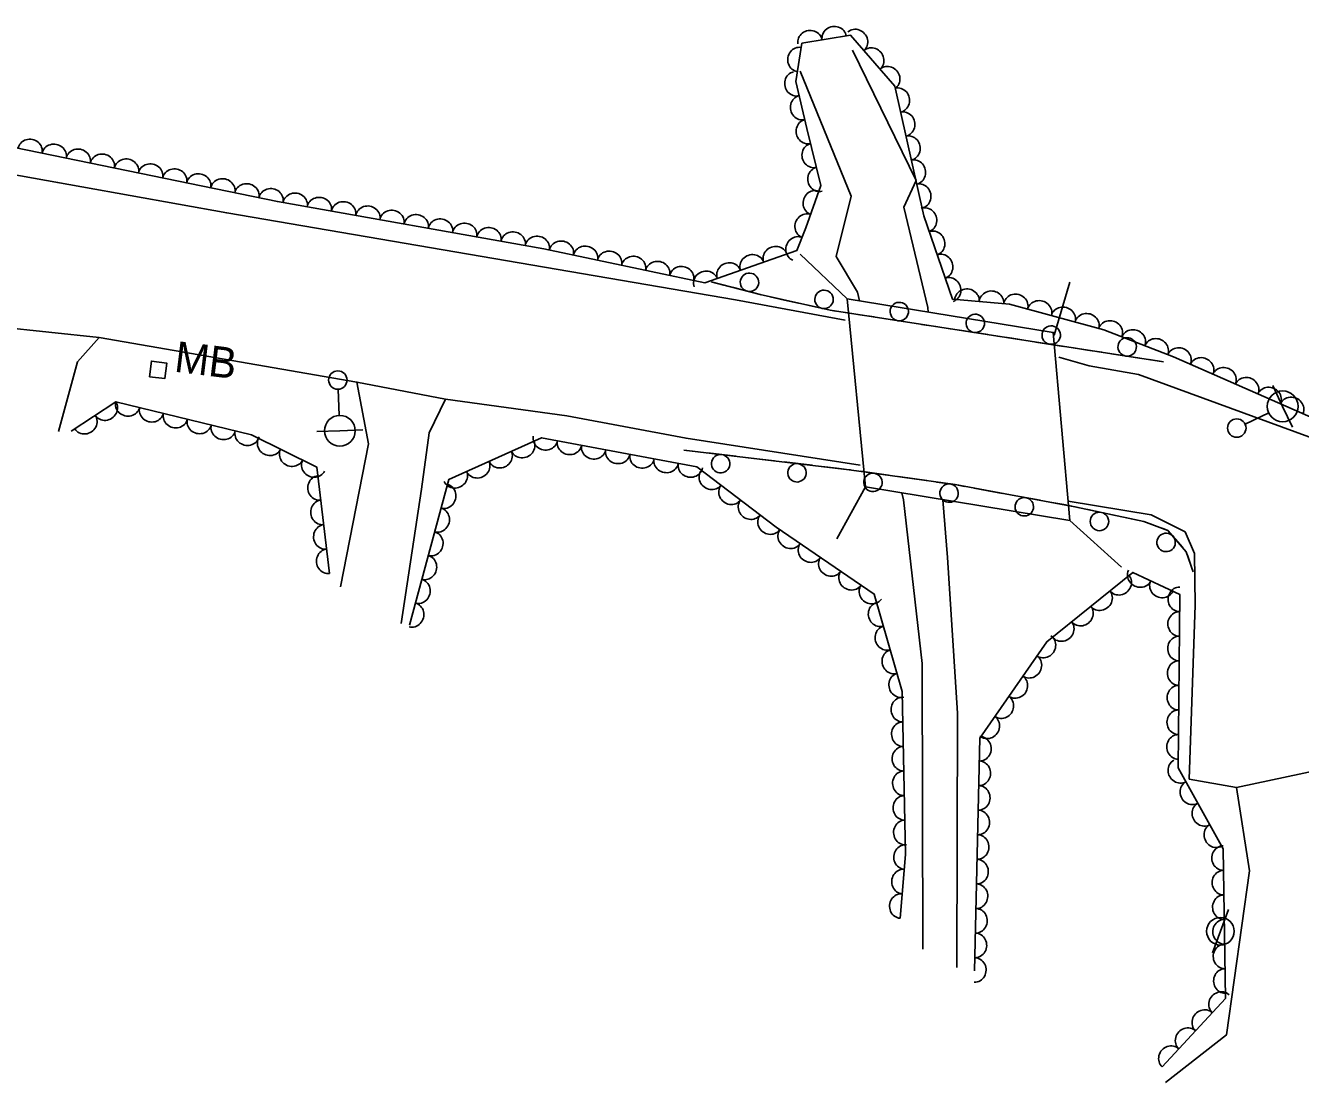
# Model space of a CAD drawing. Extents: x 1722896 to 1754269, y 648279 to 666297.
# Drawn here: x 1739514 to 1739721.3, y 648945 to 649117 of the extents above; entities that cross this region are included whole.
import ezdxf

# ---------------------------------------------------------------- set-up
doc = ezdxf.new("R2010")
doc.units = 0
for name, color, linetype in [('DESIGN - CENTERLINE - Proposed', 7, 'Continuous'), ('DESIGN - CENTERLINE - Proposed Text', 7, 'Continuous'), ('DESIGN - SCRATCH - User 1', 7, 'Continuous'), ('SURVEY - CENTERLINE - Existing Roads', 7, 'Continuous'), ('SURVEY - CENTERLINE - Preliminary Text', 7, 'Continuous'), ('SURVEY - DTM - Breaklines', 7, 'Continuous'), ('SURVEY - VEGETATION - Features with Text', 7, 'Continuous')]:
    doc.layers.add(name, color=color, linetype=linetype)

msp = doc.modelspace()

# ---------------------------------------------------------------- linework, layer by layer
at = {"layer": 'DESIGN - CENTERLINE - Proposed'}
for points in [[(1739647.61, 649072.47), (1739639.94, 649079.73)], [(1739681.26, 649066.57), (1739683.81, 649075.21)], [(1739647.61, 649072.47), (1739650.58, 649041.89), (1739683.8, 649036.43), (1739681.1, 649067.03), (1739647.61, 649072.47)], [(1739650.58, 649041.89), (1739645.91, 649033.44)], [(1739683.8, 649036.43), (1739692.19, 649028.82)]]:
    msp.add_lwpolyline(points, dxfattribs=at)
at = {"layer": 'DESIGN - CENTERLINE - Proposed Text'}
msp.add_line((1739535.53, 649060.96), (1739535.53, 649060.96), dxfattribs=at)
msp.add_lwpolyline([(1739534.13, 649059.83), (1739534.44, 649062.36), (1739536.92, 649062.05), (1739536.61, 649059.52)], close=True, dxfattribs=at)
at = {"layer": 'DESIGN - SCRATCH - User 1'}
for points in [[(1739699.05, 649062.24), (1739644.81, 649070.65), (1739633.42, 649073.19), (1739625.46, 649075.25)], [(1739627.53, 649074.72), (1739625.46, 649075.25)], [(1739633.53, 649073.16), (1739633.42, 649073.19), (1739629.08, 649074.32)], [(1739637.39, 649072.3), (1739635.09, 649072.82)], [(1739639.68, 649071.79), (1739637.39, 649072.3)], [(1739645.74, 649070.5), (1739644.81, 649070.65), (1739641.24, 649071.44)], [(1739649.65, 649069.9), (1739647.32, 649070.26)], [(1739651.97, 649069.54), (1739649.65, 649069.9)], [(1739658.09, 649068.59), (1739653.55, 649069.29)], [(1739662, 649067.98), (1739659.68, 649068.34)], [(1739664.32, 649067.62), (1739662, 649067.98)], [(1739670.45, 649066.67), (1739665.9, 649067.38)], [(1739674.35, 649066.07), (1739672.03, 649066.43)], [(1739676.67, 649065.71), (1739674.35, 649066.07)], [(1739682.8, 649064.76), (1739678.25, 649065.46)], [(1739686.7, 649064.15), (1739684.38, 649064.51)], [(1739689.03, 649063.79), (1739686.7, 649064.15)], [(1739695.15, 649062.84), (1739690.61, 649063.55)], [(1739699.05, 649062.24), (1739696.73, 649062.6)], [(1739621, 649047.88), (1739647.9, 649044.7), (1739665.14, 649042.27), (1739684.62, 649038.68), (1739695.82, 649036.27), (1739699.77, 649034.8), (1739702.75, 649031.36), (1739703.84, 649028.07)], [(1739621, 649047.88), (1739623.33, 649047.61)], [(1739624.92, 649047.42), (1739629.49, 649046.88)], [(1739631.08, 649046.69), (1739633.41, 649046.41)], [(1739633.41, 649046.41), (1739635.75, 649046.14)], [(1739637.34, 649045.95), (1739641.91, 649045.41)], [(1739643.49, 649045.22), (1739645.83, 649044.94)], [(1739645.83, 649044.94), (1739647.9, 649044.7), (1739648.16, 649044.66)], [(1739649.75, 649044.44), (1739654.3, 649043.8)], [(1739655.88, 649043.57), (1739658.21, 649043.24)], [(1739658.21, 649043.24), (1739660.54, 649042.92)], [(1739662.12, 649042.69), (1739665.14, 649042.27), (1739666.67, 649041.99)], [(1739668.24, 649041.7), (1739670.55, 649041.27)], [(1739670.55, 649041.27), (1739672.86, 649040.84)], [(1739674.44, 649040.55), (1739678.96, 649039.72)], [(1739680.53, 649039.43), (1739682.84, 649039.01)], [(1739682.84, 649039.01), (1739684.62, 649038.68), (1739685.15, 649038.56)], [(1739686.72, 649038.23), (1739691.21, 649037.26)], [(1739692.78, 649036.93), (1739695.08, 649036.43)], [(1739695.08, 649036.43), (1739695.82, 649036.27), (1739697.31, 649035.72)], [(1739698.81, 649035.16), (1739699.77, 649034.8), (1739702.11, 649032.1)], [(1739702.94, 649030.77), (1739703.68, 649028.54)], [(1739703.68, 649028.54), (1739703.84, 649028.07)]]:
    msp.add_lwpolyline(points, dxfattribs=at)
for centre, start, end in [((1739631.7, 649075.18), 8.7288, 8.719), ((1739643.83, 649072.4), 10.6771, 10.6673), ((1739656.07, 649070.42), 14.4494, 14.4396), ((1739668.43, 649068.5), 14.4494, 14.4396), ((1739680.78, 649066.59), 14.4494, 14.4396), ((1739693.13, 649064.67), 14.4494, 14.4396), ((1739627.01, 649045.66), 196.5094, 196.4996), ((1739639.42, 649044.19), 196.5094, 196.4996), ((1739651.79, 649042.63), 195.2358, 195.226), ((1739664.17, 649040.89), 195.2358, 195.226), ((1739676.4, 649038.67), 192.8229, 192.8131), ((1739688.63, 649036.28), 191.1391, 191.1293), ((1739699.46, 649032.87), 154.1656, 154.1558)]:
    msp.add_arc(centre, 1.5, start, end, dxfattribs=at)
at = {"layer": 'SURVEY - CENTERLINE - Existing Roads'}
for points in [[(1739660.77, 649070.33), (1739660.71, 649071.09), (1739656.83, 649087.4), (1739658.8, 649091.75), (1739648.47, 649112.94)], [(1739649.6, 649072.15), (1739649.28, 649073.6), (1739645.78, 649079.38), (1739648.23, 649089.21), (1739639.96, 649109.51)], [(1739659.88, 648966.71), (1739659.81, 649013.2), (1739656.74, 649039.82), (1739656.5, 649040.91)], [(1739665.45, 648963.73), (1739665.52, 649005.12), (1739663.9, 649030.39), (1739663.16, 649039.82)]]:
    msp.add_lwpolyline(points, dxfattribs=at)
at = {"layer": 'SURVEY - CENTERLINE - Preliminary Text'}
for points in [[(1739647.29, 649069.04), (1739629.41, 649072.31), (1739546.69, 649086.46), (1739413, 649110.47)], [(1739477.56, 649075.1), (1739493.14, 649071.5), (1739509.52, 649067.96), (1739525.91, 649066.21), (1739567.86, 649058.95), (1739582.24, 649056.16)], [(1739519.34, 649050.89), (1739522.41, 649062.25), (1739525.91, 649066.21)], [(1739683.52, 649039.57), (1739697.06, 649037.36), (1739702.54, 649034.58), (1739704.11, 649031.06), (1739704.19, 649022.65), (1739703.23, 648994.37), (1739710.93, 648992.98), (1739737.16, 648998.59), (1739744.69, 649000.58), (1739746.15, 649009.88), (1739752.43, 649015.05), (1739752.78, 649036.34), (1739744.3, 649042.77), (1739730.99, 649047.02), (1739694.98, 649060.16), (1739686.96, 649061.59), (1739682, 649062.98)], [(1739567.86, 649058.95), (1739569.72, 649048.88), (1739565.21, 649025.67)], [(1739575.03, 649019.68), (1739578.34, 649041.52), (1739579.6, 649050.7), (1739582.24, 649056.16)], [(1739582.24, 649056.16), (1739601.99, 649053.44), (1739621.4, 649049.82), (1739649.69, 649045.42)], [(1739699.39, 648945.02), (1739709.27, 648952.76), (1739713.02, 648979.47), (1739710.93, 648992.98)]]:
    msp.add_lwpolyline(points, dxfattribs=at)
at = {"layer": 'SURVEY - DTM - Breaklines'}
for p, q in [((1739564.81, 649057.78), (1739564.98, 649053.53)), ((1739718.42, 649055), (1739716.82, 649058.39)), ((1739712.32, 649052.11), (1739716.16, 649053.93)), ((1739718.42, 649055), (1739720.02, 649051.6)), ((1739565.08, 649051.03), (1739568.82, 649051.18)), ((1739565.08, 649051.03), (1739561.33, 649050.89)), ((1739708.3, 648969.62), (1739709.6, 648973.14)), ((1739708.3, 648969.62), (1739707, 648966.11))]:
    msp.add_line(p, q, dxfattribs=at)
for centre, radius in [((1739564.75, 649059.28), 1.5), ((1739718.42, 649055), 2.5), ((1739565.08, 649051.03), 2.5), ((1739710.96, 649051.47), 1.5), ((1739708.3, 648969.62), 2.25)]:
    msp.add_circle(centre, radius, dxfattribs=at)
at = {"layer": 'SURVEY - VEGETATION - Features with Text'}
for points in [[(1739506.06, 649098.34), (1739554.93, 649088.32), (1739598.28, 649080.61), (1739624.46, 649075.07), (1739639.41, 649080.36), (1739640.88, 649084.03), (1739643.29, 649090.95), (1739641.05, 649100.2), (1739639.22, 649107.83), (1739640.23, 649114.06), (1739648.16, 649115.36), (1739655.34, 649107.1), (1739660.06, 649085.97), (1739664.74, 649072.41), (1739673.99, 649071.64), (1739689.33, 649067.46), (1739700.66, 649063.03), (1739729.19, 649050.52)], [(1739563.4, 649027.82), (1739561.35, 649045.09), (1739550.69, 649050.35), (1739528.65, 649055.76), (1739521.4, 649050.95)], [(1739656.19, 648971.73), (1739657.09, 648982.12), (1739656.55, 649008.63), (1739651.96, 649024.47), (1739636.02, 649035.33), (1739623.14, 649045.16), (1739597.88, 649049.9), (1739582.81, 649043.13), (1739576.4, 649019.42)], [(1739698.82, 648947.56), (1739709.11, 648958.67), (1739708.76, 648983.04), (1739701.42, 648996.18), (1739701.68, 649024.4), (1739694.07, 649028), (1739680.04, 649016.7), (1739669.17, 649001.04), (1739668.3, 648963.18)]]:
    msp.add_lwpolyline(points, dxfattribs=at)
for centre, major_axis in [((1739641.54, 649114.27), (1.97, 0.32)), ((1739645.48, 649114.92), (1.97, 0.32)), ((1739649.01, 649114.39), (1.31, -1.51)), ((1739639.8, 649111.42), (0.32, 1.97)), ((1739651.63, 649111.37), (1.31, -1.51)), ((1739639.31, 649107.47), (-0.47, 1.94)), ((1739654.25, 649108.35), (1.31, -1.51)), ((1739640.24, 649103.58), (-0.47, 1.94)), ((1739655.85, 649104.81), (0.44, -1.95)), ((1739656.72, 649100.91), (0.44, -1.95)), ((1739641.17, 649099.69), (-0.47, 1.94)), ((1739657.59, 649097.01), (0.44, -1.95)), ((1739514.69, 649096.57), (1.96, -0.4)), ((1739518.61, 649095.77), (1.96, -0.4)), ((1739522.53, 649094.97), (1.96, -0.4)), ((1739642.12, 649095.81), (-0.47, 1.94)), ((1739526.45, 649094.16), (1.96, -0.4)), ((1739530.37, 649093.36), (1.96, -0.4)), ((1739658.47, 649093.1), (0.44, -1.95)), ((1739534.29, 649092.56), (1.96, -0.4)), ((1739538.21, 649091.75), (1.96, -0.4)), ((1739542.12, 649090.95), (1.96, -0.4)), ((1739643.06, 649091.92), (-0.47, 1.94)), ((1739546.04, 649090.15), (1.96, -0.4)), ((1739549.96, 649089.34), (1.96, -0.4)), ((1739553.88, 649088.54), (1.96, -0.4)), ((1739659.34, 649089.2), (0.44, -1.95)), ((1739557.81, 649087.81), (1.97, -0.35)), ((1739561.75, 649087.11), (1.97, -0.35)), ((1739565.69, 649086.41), (1.97, -0.35)), ((1739642.31, 649088.12), (0.66, 1.89)), ((1739569.63, 649085.71), (1.97, -0.35)), ((1739573.56, 649085.01), (1.97, -0.35)), ((1739577.5, 649084.31), (1.97, -0.35)), ((1739640.99, 649084.34), (0.66, 1.89)), ((1739660.28, 649085.32), (0.65, -1.89)), ((1739581.44, 649083.61), (1.97, -0.35)), ((1739585.38, 649082.91), (1.97, -0.35)), ((1739589.32, 649082.21), (1.97, -0.35)), ((1739593.26, 649081.51), (1.97, -0.35)), ((1739597.19, 649080.8), (1.97, -0.35)), ((1739639.51, 649080.62), (0.74, 1.86)), ((1739661.59, 649081.53), (0.65, -1.89)), ((1739601.11, 649080.01), (1.96, -0.41)), ((1739605.03, 649079.18), (1.96, -0.41)), ((1739608.94, 649078.36), (1.96, -0.41)), ((1739635.9, 649079.12), (1.89, 0.67)), ((1739612.85, 649077.53), (1.96, -0.41)), ((1739616.77, 649076.7), (1.96, -0.41)), ((1739628.36, 649076.45), (1.89, 0.67)), ((1739632.13, 649077.79), (1.89, 0.67)), ((1739662.89, 649077.75), (0.65, -1.89)), ((1739620.68, 649075.87), (1.96, -0.41)), ((1739624.59, 649075.11), (1.89, 0.67)), ((1739664.2, 649073.97), (0.65, -1.89)), ((1739667.08, 649072.22), (1.99, -0.17)), ((1739671.06, 649071.89), (1.99, -0.17)), ((1739675.02, 649071.36), (1.93, -0.53)), ((1739678.88, 649070.31), (1.93, -0.53)), ((1739682.74, 649069.26), (1.93, -0.53)), ((1739686.59, 649068.21), (1.93, -0.53)), ((1739690.41, 649067.04), (1.86, -0.73)), ((1739694.14, 649065.58), (1.86, -0.73)), ((1739697.87, 649064.13), (1.86, -0.73)), ((1739701.58, 649062.63), (1.83, -0.8)), ((1739705.24, 649061.03), (1.83, -0.8)), ((1739708.9, 649059.42), (1.83, -0.8)), ((1739712.57, 649057.81), (1.83, -0.8)), ((1739716.23, 649056.21), (1.83, -0.8)), ((1739526.96, 649054.64), (-1.67, -1.11)), ((1739530.57, 649055.29), (-1.94, 0.48)), ((1739719.89, 649054.6), (1.83, -0.8)), ((1739523.63, 649052.43), (-1.67, -1.11)), ((1739534.45, 649054.33), (-1.94, 0.48)), ((1739538.34, 649053.38), (-1.94, 0.48)), ((1739542.22, 649052.43), (-1.94, 0.48)), ((1739546.11, 649051.47), (-1.94, 0.48)), ((1739549.99, 649050.52), (-1.94, 0.48)), ((1739553.63, 649048.9), (-1.79, 0.88)), ((1739594.81, 649048.52), (-1.82, -0.82)), ((1739598.5, 649049.78), (-1.97, 0.37)), ((1739602.43, 649049.04), (-1.97, 0.37)), ((1739557.22, 649047.13), (-1.79, 0.88)), ((1739591.16, 649046.88), (-1.82, -0.82)), ((1739606.36, 649048.31), (-1.97, 0.37)), ((1739610.29, 649047.57), (-1.97, 0.37)), ((1739614.23, 649046.83), (-1.97, 0.37)), ((1739560.81, 649045.36), (-1.79, 0.88)), ((1739587.51, 649045.24), (-1.82, -0.82)), ((1739618.16, 649046.1), (-1.97, 0.37)), ((1739622.09, 649045.36), (-1.97, 0.37)), ((1739561.75, 649041.72), (-0.24, 1.99)), ((1739583.86, 649043.6), (-1.82, -0.82)), ((1739625.47, 649043.38), (-1.59, 1.21)), ((1739582.07, 649040.38), (-0.52, -1.93)), ((1739628.65, 649040.96), (-1.59, 1.21)), ((1739562.22, 649037.75), (-0.24, 1.99)), ((1739631.83, 649038.53), (-1.59, 1.21)), ((1739581.02, 649036.52), (-0.52, -1.93)), ((1739635.01, 649036.1), (-1.59, 1.21)), ((1739562.69, 649033.77), (-0.24, 1.99)), ((1739579.98, 649032.66), (-0.52, -1.93)), ((1739638.28, 649033.8), (-1.65, 1.13)), ((1739641.58, 649031.54), (-1.65, 1.13)), ((1739563.16, 649029.8), (-0.24, 1.99)), ((1739578.94, 649028.8), (-0.52, -1.93)), ((1739644.89, 649029.29), (-1.65, 1.13)), ((1739695.16, 649027.48), (-1.81, 0.86)), ((1739577.89, 649024.93), (-0.52, -1.93)), ((1739648.19, 649027.04), (-1.65, 1.13)), ((1739691.89, 649026.24), (-1.56, -1.25)), ((1739698.77, 649025.77), (-1.81, 0.86)), ((1739651.5, 649024.78), (-1.65, 1.13)), ((1739688.77, 649023.73), (-1.56, -1.25)), ((1739701.67, 649023.61), (0.02, 2)), ((1739576.85, 649021.07), (-0.52, -1.93)), ((1739652.92, 649021.17), (-0.56, 1.92)), ((1739685.66, 649021.22), (-1.56, -1.25)), ((1739701.63, 649019.61), (0.02, 2)), ((1739654.03, 649017.32), (-0.56, 1.92)), ((1739682.54, 649018.71), (-1.56, -1.25)), ((1739679.59, 649016.05), (-1.14, -1.64)), ((1739701.6, 649015.61), (0.02, 2)), ((1739655.15, 649013.48), (-0.56, 1.92)), ((1739677.31, 649012.77), (-1.14, -1.64)), ((1739701.56, 649011.61), (0.02, 2)), ((1739656.26, 649009.64), (-0.56, 1.92)), ((1739675.03, 649009.48), (-1.14, -1.64)), ((1739701.52, 649007.61), (0.02, 2)), ((1739656.61, 649005.68), (-0.04, 2)), ((1739672.75, 649006.19), (-1.14, -1.64)), ((1739701.49, 649003.61), (0.02, 2)), ((1739656.69, 649001.68), (-0.04, 2)), ((1739670.47, 649002.91), (-1.14, -1.64)), ((1739701.45, 648999.61), (0.02, 2)), ((1739656.78, 648997.68), (-0.04, 2)), ((1739669.13, 648999.31), (-0.05, -2)), ((1739669.04, 648995.32), (-0.05, -2)), ((1739701.69, 648995.69), (-0.98, 1.75)), ((1739656.86, 648993.69), (-0.04, 2)), ((1739668.95, 648991.32), (-0.05, -2)), ((1739703.65, 648992.19), (-0.98, 1.75)), ((1739656.94, 648989.69), (-0.04, 2)), ((1739668.86, 648987.32), (-0.05, -2)), ((1739705.6, 648988.7), (-0.98, 1.75)), ((1739657.02, 648985.69), (-0.04, 2)), ((1739707.55, 648985.21), (-0.98, 1.75)), ((1739668.77, 648983.32), (-0.05, -2)), ((1739657.05, 648981.69), (0.17, 1.99)), ((1739708.78, 648981.52), (-0.03, 2)), ((1739668.67, 648979.32), (-0.05, -2)), ((1739656.71, 648977.7), (0.17, 1.99)), ((1739708.84, 648977.53), (-0.03, 2)), ((1739668.58, 648975.32), (-0.05, -2)), ((1739656.36, 648973.72), (0.17, 1.99)), ((1739708.9, 648973.53), (-0.03, 2)), ((1739668.49, 648971.32), (-0.05, -2)), ((1739708.95, 648969.53), (-0.03, 2)), ((1739668.4, 648967.32), (-0.05, -2)), ((1739709.01, 648965.53), (-0.03, 2)), ((1739668.31, 648963.32), (-0.05, -2)), ((1739709.07, 648961.53), (-0.03, 2)), ((1739708.34, 648957.83), (1.36, 1.47)), ((1739705.62, 648954.9), (1.36, 1.47)), ((1739702.9, 648951.96), (1.36, 1.47)), ((1739700.18, 648949.03), (1.36, 1.47))]:
    msp.add_ellipse(centre, major_axis=major_axis, ratio=0.940188, start_param=0, end_param=3.141593, dxfattribs=at)

# ---------------------------------------------------------------- texts
at = {"layer": 'DESIGN - CENTERLINE - Proposed Text'}
msp.add_text('MB', height=5, rotation=352.9858, dxfattribs=at).set_placement((1739538.01, 649060.66))

doc.saveas('drawing.dxf')
